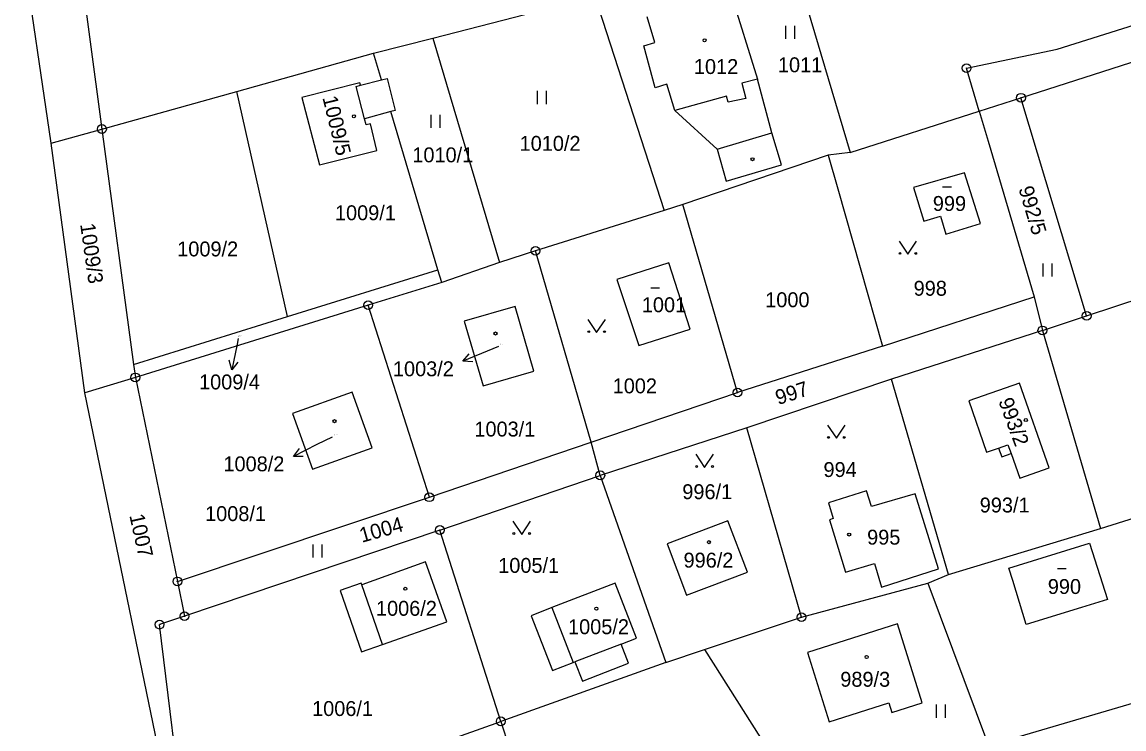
# Model space of a CAD drawing. Extents: x -736345 to -729997, y -1130177 to -1122501.
# Drawn here: x -733577.3 to -733451.5, y -1127414.5 to -1127333.8 of the extents above; entities that cross this region are included whole.
import ezdxf

# ---------------------------------------------------------------- set-up
doc = ezdxf.new("R2010")
doc.units = 0
for name, color, linetype in [('Vrstva 1', 7, 'Continuous'), ('Vrstva 16', 7, 'Continuous'), ('Vrstva 18', 7, 'Continuous'), ('Vrstva 19', 7, 'Continuous'), ('Vrstva 25', 7, 'Continuous'), ('Vrstva 4', 7, 'Continuous')]:
    doc.layers.add(name, color=color, linetype=linetype)

msp = doc.modelspace()

# ---------------------------------------------------------------- linework, layer by layer
at = {"layer": 'Vrstva 1'}
for points in [[(-733573.95, -1127347.61), (-733577.29, -1127325.04)], [(-733571, -1127324.91), (-733568.17, -1127345.99)], [(-733489.8, -1127325.09), (-733482.79, -1127348.69)], [(-733530.42, -1127335.64), (-733511.93, -1127330.84)], [(-733511.93, -1127330.84), (-733504, -1127355.28)], [(-733496.43, -1127330.37), (-733493.36, -1127340.3)], [(-733459.17, -1127336.87), (-733442.86, -1127331.73)], [(-733505.09, -1127336.13), (-733505.96, -1127333.18)], [(-733463.29, -1127342.42), (-733433.09, -1127332.72)], [(-733537.19, -1127337.33), (-733530.42, -1127335.64)], [(-733530.42, -1127335.64), (-733522.8, -1127361.23)], [(-733506.35, -1127336.5), (-733505.09, -1127336.13)], [(-733552.76, -1127341.69), (-733537.19, -1127337.33)], [(-733536.28, -1127340.38), (-733537.19, -1127337.33)], [(-733505.02, -1127341.28), (-733506.35, -1127336.5)], [(-733469.5, -1127339.05), (-733459.17, -1127336.87)], [(-733468.05, -1127343.95), (-733469.5, -1127339.05)], [(-733538.75, -1127340.71), (-733545.35, -1127342.39)], [(-733538.67, -1127340.99), (-733538.75, -1127340.71)], [(-733538.67, -1127340.99), (-733536.28, -1127340.38)], [(-733536.28, -1127340.38), (-733535.61, -1127340.21)], [(-733535.61, -1127340.21), (-733534.7, -1127343.86)], [(-733503.71, -1127340.89), (-733505.02, -1127341.28)], [(-733502.8, -1127343.89), (-733503.71, -1127340.89)], [(-733491.71, -1127346.42), (-733493.36, -1127340.3)], [(-733568.17, -1127345.99), (-733552.76, -1127341.69)], [(-733546.99, -1127367.4), (-733552.76, -1127341.69)], [(-733545.35, -1127342.39), (-733543.35, -1127350.07)], [(-733468.05, -1127343.95), (-733463.29, -1127342.42)], [(-733455.8, -1127367.31), (-733463.29, -1127342.42)], [(-733535.21, -1127344), (-733538.21, -1127344.82)], [(-733538.02, -1127345.53), (-733538.21, -1127344.82)], [(-733534.7, -1127343.86), (-733535.21, -1127344)], [(-733529.83, -1127362.06), (-733535.21, -1127344)], [(-733502.8, -1127343.89), (-733497.96, -1127348.28)], [(-733482.79, -1127348.69), (-733468.05, -1127343.95)], [(-733468.05, -1127343.95), (-733467.04, -1127347.37)], [(-733573.95, -1127347.61), (-733568.17, -1127345.99)], [(-733568.17, -1127345.99), (-733564.56, -1127372.86)], [(-733537.54, -1127345.41), (-733538.02, -1127345.53)], [(-733536.79, -1127348.43), (-733537.54, -1127345.41)], [(-733490.63, -1127350.06), (-733491.71, -1127346.42)], [(-733467.04, -1127347.37), (-733461.8, -1127365.13)], [(-733570.11, -1127376.12), (-733573.95, -1127347.61)], [(-733543.35, -1127350.07), (-733536.79, -1127348.43)], [(-733497.96, -1127348.28), (-733496.93, -1127351.96)], [(-733482.79, -1127348.69), (-733485.29, -1127348.98)], [(-733485.29, -1127348.98), (-733501.87, -1127354.61)], [(-733485.29, -1127348.98), (-733484.2, -1127352.82)], [(-733496.93, -1127351.96), (-733490.63, -1127350.06)], [(-733469.74, -1127350.98), (-733475.54, -1127352.66)], [(-733467.93, -1127356.79), (-733469.74, -1127350.98)], [(-733484.2, -1127352.82), (-733479.08, -1127370.76)], [(-733475.54, -1127352.66), (-733474.37, -1127356.52)], [(-733501.87, -1127354.61), (-733504, -1127355.28)], [(-733495.64, -1127376.06), (-733501.87, -1127354.61)], [(-733504, -1127355.28), (-733518.69, -1127359.89)], [(-733474.37, -1127356.52), (-733472.47, -1127355.95)], [(-733472.47, -1127355.95), (-733471.86, -1127357.98)], [(-733471.86, -1127357.98), (-733467.93, -1127356.79)], [(-733455.8, -1127367.31), (-733426.36, -1127357.63)], [(-733518.69, -1127359.89), (-733522.8, -1127361.23)], [(-733512.36, -1127381.72), (-733518.69, -1127359.89)], [(-733522.8, -1127361.23), (-733529.4, -1127363.5)], [(-733503.49, -1127361.25), (-733509.43, -1127363.16)], [(-733501.05, -1127368.83), (-733503.49, -1127361.25)], [(-733546.99, -1127367.4), (-733529.83, -1127362.06)], [(-733529.4, -1127363.5), (-733529.83, -1127362.06)], [(-733529.4, -1127363.5), (-733537.79, -1127366.1)], [(-733509.43, -1127363.16), (-733506.9, -1127370.71)], [(-733537.79, -1127366.1), (-733564.36, -1127374.34)], [(-733530.81, -1127388.02), (-733537.79, -1127366.1)], [(-733521.02, -1127366.23), (-733526.83, -1127367.91)], [(-733518.87, -1127373.62), (-733521.02, -1127366.23)], [(-733479.08, -1127370.76), (-733461.8, -1127365.13)], [(-733461.8, -1127365.13), (-733460.85, -1127368.98)], [(-733564.56, -1127372.86), (-733546.99, -1127367.4)], [(-733460.85, -1127368.98), (-733455.8, -1127367.31)], [(-733526.83, -1127367.91), (-733524.68, -1127375.3)], [(-733506.9, -1127370.71), (-733501.05, -1127368.83)], [(-733460.85, -1127368.98), (-733478.06, -1127374.54)], [(-733460.85, -1127368.98), (-733454.2, -1127391.58)], [(-733479.08, -1127370.76), (-733495.64, -1127376.06)], [(-733564.56, -1127372.86), (-733564.36, -1127374.34)], [(-733524.68, -1127375.3), (-733518.87, -1127373.62)], [(-733564.36, -1127374.34), (-733570.11, -1127376.12)], [(-733564.36, -1127374.34), (-733559.56, -1127397.63)], [(-733478.06, -1127374.54), (-733494.57, -1127380.08)], [(-733471.56, -1127396.83), (-733478.06, -1127374.54)], [(-733463.47, -1127375), (-733469.26, -1127377.03)], [(-733460.07, -1127384.68), (-733463.47, -1127375)], [(-733559.67, -1127426.8), (-733570.11, -1127376.12)], [(-733539.63, -1127376.02), (-733546.42, -1127378.47)], [(-733537.34, -1127382.38), (-733539.63, -1127376.02)], [(-733512.36, -1127381.72), (-733495.64, -1127376.06)], [(-733469.26, -1127377.03), (-733467.21, -1127382.89)], [(-733546.42, -1127378.47), (-733544.13, -1127384.83)], [(-733494.57, -1127380.08), (-733511.3, -1127385.52)], [(-733488.34, -1127401.71), (-733494.57, -1127380.08)], [(-733544.13, -1127384.83), (-733537.34, -1127382.38)], [(-733530.81, -1127388.02), (-733512.36, -1127381.72)], [(-733511.3, -1127385.52), (-733512.36, -1127381.72)], [(-733467.21, -1127382.89), (-733465.84, -1127382.41)], [(-733465.84, -1127382.41), (-733465.49, -1127383.4)], [(-733465.49, -1127383.4), (-733464.43, -1127383.03)], [(-733464.43, -1127383.03), (-733463.44, -1127385.86)], [(-733454.2, -1127391.58), (-733428.42, -1127383.5)], [(-733463.44, -1127385.86), (-733460.07, -1127384.68)], [(-733529.61, -1127391.76), (-733511.3, -1127385.52)], [(-733511.3, -1127385.52), (-733503.82, -1127406.88)], [(-733480.92, -1127387.28), (-733485.27, -1127388.67)], [(-733480.36, -1127389.09), (-733480.92, -1127387.28)], [(-733475.35, -1127387.64), (-733480.36, -1127389.09)], [(-733472.71, -1127396.2), (-733475.35, -1127387.64)], [(-733559.56, -1127397.63), (-733530.81, -1127388.02)], [(-733485.27, -1127388.67), (-733484.72, -1127390.45)], [(-733496.74, -1127390.72), (-733503.67, -1127393.34)], [(-733494.51, -1127396.59), (-733496.74, -1127390.72)], [(-733484.72, -1127390.45), (-733485.14, -1127390.61)], [(-733485.14, -1127390.61), (-733483.33, -1127396.58)], [(-733529.61, -1127391.76), (-733558.75, -1127401.6)], [(-733522.66, -1127413.6), (-733529.61, -1127391.76)], [(-733471.56, -1127396.83), (-733454.2, -1127391.58)], [(-733503.67, -1127393.34), (-733501.45, -1127399.21)], [(-733464.68, -1127396.1), (-733455.46, -1127393.27)], [(-733455.46, -1127393.27), (-733453.42, -1127399.68)], [(-733531.24, -1127395.41), (-733538.53, -1127398)], [(-733528.83, -1127402.26), (-733531.24, -1127395.41)], [(-733483.33, -1127396.58), (-733480.02, -1127395.58)], [(-733480.02, -1127395.58), (-733479.2, -1127398.28)], [(-733479.2, -1127398.28), (-733472.71, -1127396.2)], [(-733464.23, -1127397.53), (-733464.68, -1127396.1)], [(-733559.56, -1127397.63), (-733558.75, -1127401.6)], [(-733501.45, -1127399.21), (-733494.51, -1127396.59)], [(-733473.92, -1127397.82), (-733471.56, -1127396.83)], [(-733462.69, -1127402.55), (-733464.23, -1127397.53)], [(-733538.6, -1127397.82), (-733541, -1127398.67)], [(-733541, -1127398.67), (-733538.54, -1127405.66)], [(-733538.53, -1127398), (-733538.6, -1127397.82)], [(-733509.62, -1127397.82), (-733516.83, -1127400.62)], [(-733507.18, -1127404.1), (-733509.62, -1127397.82)], [(-733488.34, -1127401.71), (-733473.92, -1127397.82)], [(-733473.92, -1127397.82), (-733466.98, -1127416.37)], [(-733453.42, -1127399.68), (-733456.37, -1127400.61)], [(-733516.83, -1127400.62), (-733519.18, -1127401.54)], [(-733519.18, -1127401.54), (-733516.74, -1127407.81)], [(-733456.37, -1127400.61), (-733462.69, -1127402.55)], [(-733558.75, -1127401.6), (-733561.59, -1127402.56)], [(-733558.68, -1127426.45), (-733561.59, -1127402.56)], [(-733536.17, -1127404.83), (-733528.83, -1127402.26)], [(-733499.41, -1127405.41), (-733488.34, -1127401.71)], [(-733477.4, -1127402.47), (-733487.66, -1127405.75)], [(-733474.56, -1127411.49), (-733477.4, -1127402.47)], [(-733466.98, -1127416.37), (-733422.08, -1127403.16)], [(-733538.54, -1127405.66), (-733536.17, -1127404.83)], [(-733508.92, -1127404.78), (-733507.18, -1127404.1)], [(-733508.07, -1127406.97), (-733508.92, -1127404.78)], [(-733503.82, -1127406.88), (-733499.41, -1127405.41)], [(-733499.41, -1127405.41), (-733486.62, -1127425.55)], [(-733487.66, -1127405.75), (-733485.17, -1127413.64)], [(-733503.82, -1127406.88), (-733522.66, -1127413.6)], [(-733516.74, -1127407.81), (-733514.39, -1127406.9)], [(-733514.39, -1127406.9), (-733514.19, -1127406.82)], [(-733514.19, -1127406.82), (-733513.34, -1127409.02)], [(-733513.34, -1127409.02), (-733508.07, -1127406.97)], [(-733485.17, -1127413.64), (-733478.37, -1127411.49)], [(-733478.37, -1127411.49), (-733478.02, -1127412.59)], [(-733478.02, -1127412.59), (-733474.56, -1127411.49)], [(-733553.97, -1127424.77), (-733522.66, -1127413.6)], [(-733522.66, -1127413.6), (-733515.98, -1127434.41)]]:
    msp.add_lwpolyline(points, dxfattribs=at)
at = {"layer": 'Vrstva 16'}
for points in [[(-733552.62, -1127369.89), (-733552.75, -1127370.53)], [(-733522.93, -1127370.8), (-733524.21, -1127371.34)], [(-733541.91, -1127381.15), (-733543.63, -1127382.01)]]:
    msp.add_lwpolyline(points, dxfattribs=at)
at = {"layer": 'Vrstva 25'}
for points in [[(-733490.127, -1127335.695), (-733490.127, -1127334.195)], [(-733489.093, -1127335.695), (-733489.093, -1127334.195)], [(-733518.467, -1127343.145), (-733518.467, -1127341.645)], [(-733517.433, -1127343.145), (-733517.433, -1127341.645)], [(-733530.617, -1127345.865), (-733530.617, -1127344.365)], [(-733529.583, -1127345.865), (-733529.583, -1127344.365)], [(-733472.24, -1127352.6), (-733471.24, -1127352.6)], [(-733477.2, -1127358.79), (-733476.2, -1127360.29), (-733475.2, -1127358.79)], [(-733460.757, -1127362.825), (-733460.757, -1127361.325)], [(-733459.723, -1127362.825), (-733459.723, -1127361.325)], [(-733505.54, -1127364.11), (-733504.54, -1127364.11)], [(-733512.72, -1127367.72), (-733511.72, -1127369.22), (-733510.72, -1127367.72)], [(-733552.75, -1127370.53), (-733553.358, -1127373.467)], [(-733524.21, -1127371.34), (-733526.973, -1127372.507)], [(-733552.666, -1127372.589), (-733553.358, -1127373.467), (-733553.645, -1127372.387)], [(-733525.857, -1127372.578), (-733526.973, -1127372.507), (-733526.246, -1127371.657)], [(-733485.36, -1127379.79), (-733484.36, -1127381.29), (-733483.36, -1127379.79)], [(-733543.63, -1127382.01), (-733546.31, -1127383.357)], [(-733545.192, -1127383.355), (-733546.31, -1127383.357), (-733545.641, -1127382.461)], [(-733500.4, -1127383.11), (-733499.4, -1127384.61), (-733498.4, -1127383.11)], [(-733521.27, -1127390.76), (-733520.27, -1127392.26), (-733519.27, -1127390.76)], [(-733544.067, -1127394.915), (-733544.067, -1127393.415)], [(-733543.033, -1127394.915), (-733543.033, -1127393.415)], [(-733459.12, -1127396.14), (-733458.12, -1127396.14)], [(-733472.937, -1127413.195), (-733472.937, -1127411.695)], [(-733471.903, -1127413.195), (-733471.903, -1127411.695)]]:
    msp.add_lwpolyline(points, dxfattribs=at)
for centre, radius in [((-733499.4, -1127335.86), 0.175), ((-733469.5, -1127339.05), 0.5), ((-733469.5, -1127339.05), 0.032), ((-733463.29, -1127342.42), 0.5), ((-733463.29, -1127342.42), 0.032), ((-733539.42, -1127344.54), 0.175), ((-733568.17, -1127345.99), 0.5), ((-733568.17, -1127345.99), 0.032), ((-733493.93, -1127349.44), 0.175), ((-733518.69, -1127359.89), 0.5), ((-733518.69, -1127359.89), 0.032), ((-733477.1, -1127360.19), 0.1), ((-733475.3, -1127360.19), 0.1), ((-733537.79, -1127366.1), 0.5), ((-733537.79, -1127366.1), 0.032), ((-733455.8, -1127367.31), 0.5), ((-733455.8, -1127367.31), 0.032), ((-733460.85, -1127368.98), 0.5), ((-733523.26, -1127369.33), 0.174), ((-733512.62, -1127369.12), 0.1), ((-733510.82, -1127369.12), 0.1), ((-733460.85, -1127368.98), 0.032), ((-733564.36, -1127374.34), 0.5), ((-733564.36, -1127374.34), 0.032), ((-733495.64, -1127376.06), 0.5), ((-733495.64, -1127376.06), 0.032), ((-733541.63, -1127379.34), 0.175), ((-733462.74, -1127379.21), 0.174), ((-733485.26, -1127381.19), 0.1), ((-733483.46, -1127381.19), 0.1), ((-733511.3, -1127385.52), 0.5), ((-733500.3, -1127384.51), 0.1), ((-733498.5, -1127384.51), 0.1), ((-733511.3, -1127385.52), 0.032), ((-733530.81, -1127388.02), 0.5), ((-733530.81, -1127388.02), 0.032), ((-733529.61, -1127391.76), 0.5), ((-733529.61, -1127391.76), 0.032), ((-733521.17, -1127392.16), 0.1), ((-733519.37, -1127392.16), 0.1), ((-733482.9, -1127392.28), 0.175), ((-733498.91, -1127393.15), 0.175), ((-733559.56, -1127397.63), 0.5), ((-733559.56, -1127397.63), 0.032), ((-733533.55, -1127398.47), 0.175), ((-733558.75, -1127401.6), 0.5), ((-733511.75, -1127400.74), 0.175), ((-733488.34, -1127401.71), 0.5), ((-733561.59, -1127402.56), 0.5), ((-733561.59, -1127402.56), 0.032), ((-733558.75, -1127401.6), 0.032), ((-733488.34, -1127401.71), 0.032), ((-733480.91, -1127406.25), 0.175), ((-733522.66, -1127413.6), 0.5), ((-733522.66, -1127413.6), 0.032)]:
    msp.add_circle(centre, radius, dxfattribs=at)
at = {"layer": 'Vrstva 4'}
for points in [[(-733539.16, -1127341.12), (-733538.67, -1127340.99)], [(-733538.21, -1127344.82), (-733539.16, -1127341.12)], [(-733493.36, -1127340.3), (-733495.16, -1127340.77)], [(-733495.16, -1127340.77), (-733494.71, -1127342.49)], [(-733496.91, -1127342.23), (-733502.8, -1127343.89)], [(-733496.71, -1127342.93), (-733496.91, -1127342.23)], [(-733494.71, -1127342.49), (-733496.71, -1127342.93)], [(-733497.96, -1127348.28), (-733491.71, -1127346.42)], [(-733465.84, -1127382.41), (-733464.78, -1127382.04)], [(-733464.78, -1127382.04), (-733464.43, -1127383.03)], [(-733536.17, -1127404.83), (-733538.53, -1127398)], [(-733516.83, -1127400.62), (-733514.39, -1127406.9)], [(-733508.92, -1127404.78), (-733514.19, -1127406.82)]]:
    msp.add_lwpolyline(points, dxfattribs=at)

# ---------------------------------------------------------------- texts
at = {"layer": 'Vrstva 16'}
for s, p in [('1003/2', (-733534.967, -1127374.21)), ('1009/4', (-733557.088, -1127375.71)), ('1008/2', (-733554.307, -1127385.06))]:
    msp.add_text(s, height=1.7, dxfattribs=at).set_placement(p)
at = {"layer": 'Vrstva 18'}
for s, height, p in [('1011', 1.7, (-733491.03, -1127339.51)), ('1010/2', 1.7, (-733520.51, -1127348.48)), ('1010/1', 1.7, (-733532.75, -1127349.79)), ('1009/1', 1.7, (-733541.58, -1127356.4)), ('1009/2', 1.7, (-733559.58, -1127360.53)), ('998', 1.7, (-733475.54, -1127365.02)), ('1000', 1.7, (-733492.48, -1127366.33)), ('1009/4', 0.1, (-733552.634, -1127369.69)), ('1002', 1.7, (-733509.89, -1127376.16)), ('1003/1', 1.7, (-733525.67, -1127381.09)), ('994', 1.7, (-733485.83, -1127385.71)), ('996/1', 1.7, (-733501.94, -1127388.24)), ('1008/1', 1.7, (-733556.4, -1127390.74)), ('993/1', 1.7, (-733468, -1127389.76)), ('1005/1', 1.7, (-733522.95, -1127396.65)), ('1006/1', 1.7, (-733544.19, -1127412.99))]:
    msp.add_text(s, height=height, dxfattribs=at).set_placement(p)
for s, rotation, p in [('992/5', 286.70228, (-733463.591, -1127352.784)), ('1009/3', 278.10221, (-733570.664, -1127356.859)), ('997', 17.80014, (-733491.001, -1127377.509)), ('1007', 282.50225, (-733565.052, -1127390.101)), ('1004', 15.80013, (-733538.513, -1127393.224))]:
    msp.add_text(s, height=1.7, rotation=rotation, dxfattribs=at).set_placement(p)
at = {"layer": 'Vrstva 19'}
for s, height, p in [('1012', 1.7, (-733500.62, -1127339.71)), ('999', 1.7, (-733473.35, -1127355.34)), ('1001', 1.7, (-733506.56, -1127366.9)), ('1003/2', 0.1, (-733522.73, -1127370.6)), ('1008/2', 0.1, (-733541.71, -1127380.95)), ('995', 1.7, (-733480.85, -1127393.43)), ('996/2', 1.7, (-733501.8, -1127396.05)), ('990', 1.7, (-733460.23, -1127399.06)), ('1006/2', 1.7, (-733536.9, -1127401.55)), ('1005/2', 1.7, (-733514.98, -1127403.65)), ('989/3', 1.7, (-733483.91, -1127409.65))]:
    msp.add_text(s, height=height, dxfattribs=at).set_placement(p)
for s, rotation, p in [('1009/5', 283.80226, (-733543.019, -1127342.406)), ('993/2', 290.30231, (-733465.894, -1127377.028))]:
    msp.add_text(s, height=1.7, rotation=rotation, dxfattribs=at).set_placement(p)

doc.saveas('drawing.dxf')
